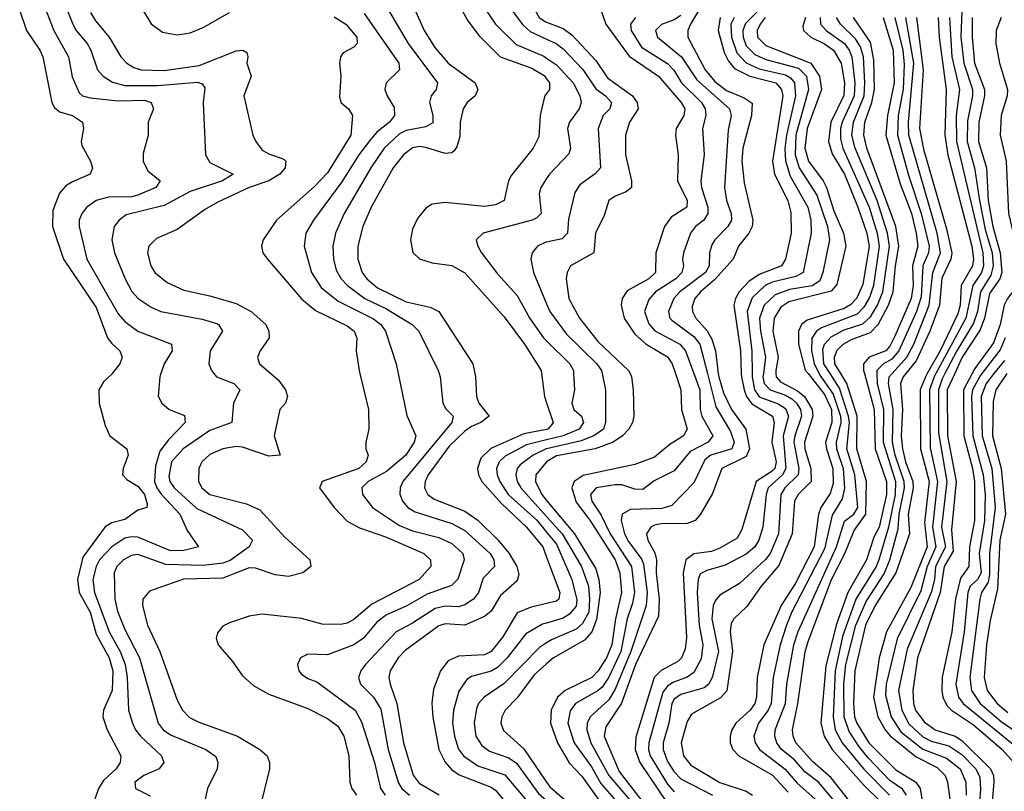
# Model space of a CAD drawing. Header units: inches. Extents: x 990535 to 1117859, y 769386 to 892122.
# Tile 335 of 656: x 1068388 to 1071400, y 788722 to 791083. Entities that reach past the tile are written whole.
import ezdxf

# ---------------------------------------------------------------- set-up
doc = ezdxf.new("R2010")
doc.units = ezdxf.units.IN
doc.header["$MEASUREMENT"] = 0
for name, color, linetype in [('B0768', 7, 'Continuous'), ('B0769', 7, 'Continuous'), ('B0778', 7, 'Continuous'), ('B0779', 7, 'Continuous')]:
    doc.layers.add(name, color=color, linetype=linetype)

msp = doc.modelspace()

# ---------------------------------------------------------------- linework, layer by layer
at = {"layer": 'B0768', "color": 5}
for points, elevation in [([(1068671.1, 790000), (1068670, 789998.5), (1068644.7, 789975.3), (1068630.1, 789950), (1068631, 789910), (1068650, 789841.6), (1068664.5, 789810), (1068715.8, 789770), (1068720.2, 789750), (1068704.5, 789710), (1068702.9, 789690), (1068716.1, 789676.1), (1068750, 789655.9), (1068770.1, 789630), (1068778.7, 789601.3), (1068777.1, 789590), (1068750, 789582.6), (1068710, 789553.1), (1068670, 789543.1), (1068650, 789531.3), (1068582, 789438), (1068565.2, 789370), (1068570, 789330), (1068604.3, 789270), (1068622.4, 789202.4), (1068662.5, 789130), (1068673.7, 789090), (1068671.4, 789030), (1068644.4, 788970), (1068642.8, 788950), (1068655.5, 788910), (1068697.7, 788830), (1068695.9, 788810), (1068683.1, 788790), (1068645, 788755), (1068629, 788730), (1068608.7, 788671.3)], 2620), ([(1068820.2, 790000), (1068816.8, 789990), (1068811.5, 789931.5), (1068823.1, 789910), (1068846, 789890), (1068892.2, 789872.2), (1068894.4, 789850), (1068843, 789797), (1068817, 789763), (1068803.4, 789716.6), (1068800.4, 789670), (1068807.8, 789650), (1068822.3, 789630), (1068877.8, 789570), (1068900.2, 789520.2), (1068935.6, 789470), (1068890, 789458.6), (1068850, 789458), (1068750, 789499.4), (1068730, 789500.9), (1068710, 789496.2), (1068670, 789469.6), (1068632.9, 789430), (1068621.8, 789410), (1068611.9, 789370), (1068617.6, 789330), (1068661.7, 789210), (1068695.9, 789150), (1068711.1, 789110), (1068717.3, 789070), (1068721.6, 788970), (1068733.2, 788930), (1068742.1, 788910), (1068758.1, 788890), (1068821.9, 788830), (1068828.8, 788810), (1068815, 788790), (1068768.2, 788770), (1068740.2, 788750), (1068742.6, 788730), (1068787.7, 788707.7)], 2640), ([(1068982.6, 790000), (1068990.1, 789990.1), (1069043.6, 789970), (1069061.8, 789950), (1069041.9, 789910), (1069036.8, 789850), (1068970, 789825.8), (1068887.9, 789770), (1068852.9, 789730), (1068845, 789685), (1068847.2, 789670), (1068860.4, 789650), (1068930, 789587.6), (1069070, 789522.2), (1069100.5, 789490), (1069090.3, 789470), (1069032, 789428), (1069010, 789419.6), (1068950, 789412.4), (1068835.8, 789415.8), (1068750, 789446.2), (1068730, 789443.1), (1068706.3, 789430), (1068685.6, 789410), (1068677.2, 789390), (1068679.7, 789310), (1068687.3, 789272.7), (1068710, 789217.2), (1068755.1, 789130), (1068811.6, 788930), (1068826.9, 788910), (1068850, 788894.7), (1068957.6, 788850), (1068988.2, 788828.2), (1068994.8, 788810), (1068992.7, 788790), (1068962.9, 788730), (1068949.4, 788670)], 2660), ([(1069156.6, 790000), (1069180, 789980), (1069201.3, 789950), (1069207.3, 789930), (1069200.9, 789910), (1069183.5, 789890), (1069166.6, 789810), (1069185.3, 789750), (1069150, 789747.3), (1069070, 789775.3), (1069050, 789776.5), (1069010, 789769.9), (1068970, 789752.8), (1068945.8, 789730), (1068936.3, 789710), (1068935.7, 789670), (1068945.8, 789650), (1068969.8, 789629.8), (1069081.8, 789601.8), (1069123.1, 789583.1), (1069199.7, 789499.7), (1069276, 789430), (1069279.1, 789410), (1069254.4, 789390), (1069210, 789378.7), (1069170, 789383.9), (1069110, 789404.6), (1069090, 789405.3), (1069010, 789373.6), (1068889.2, 789370.8), (1068785.5, 789334.5), (1068765, 789310), (1068763.6, 789290), (1068779.2, 789230), (1068816.5, 789150), (1068870, 789000.7), (1068886.3, 788970), (1068907.9, 788947.9), (1068933.8, 788933.8), (1069054.8, 788890), (1069122.9, 788850), (1069145.2, 788830), (1069152.7, 788810), (1069151.9, 788790), (1069122.6, 788670)], 2680), ([(1069428.6, 790000), (1069454.8, 789890), (1069455.7, 789830), (1069446.6, 789790), (1069447.1, 789770), (1069454.5, 789750), (1069448.2, 789730), (1069426.1, 789710), (1069313.4, 789670), (1069305.6, 789650), (1069350.6, 789590), (1069390, 789548.6), (1069427.6, 789527.6), (1069510, 789499.2), (1069624.6, 789450), (1069644.8, 789430), (1069645.8, 789410), (1069610.1, 789370), (1069465.5, 789294.5), (1069410, 789247.5), (1069390, 789236.3), (1069370, 789232.4), (1069313.4, 789233.4), (1069250, 789250.9), (1069130, 789264), (1069090, 789257.9), (1069030, 789237.5), (1069010, 789227.6), (1068993.2, 789206.8), (1068989.6, 789190), (1068995.8, 789170), (1069039.4, 789119.4), (1069070, 789075.3), (1069104.6, 789044.6), (1069150, 789018.5), (1069270, 788975.2), (1069330, 788944.4), (1069361.2, 788921.2), (1069379.3, 788890), (1069394.8, 788830), (1069398.4, 788750), (1069404.5, 788730), (1069418.9, 788710)], 2720), ([(1069545.9, 790000), (1069571.9, 789871.9), (1069599.9, 789810), (1069594.9, 789790), (1069569, 789750), (1069510, 789700.6), (1069454.6, 789670), (1069435.1, 789650), (1069436.6, 789630), (1069467.5, 789590), (1069550, 789535.2), (1069590, 789518.9), (1069670, 789498.8), (1069710, 789479.9), (1069744.1, 789450), (1069747.9, 789430), (1069728.8, 789371.2), (1069708.9, 789351.1), (1069634.6, 789325.4), (1069570, 789288.1), (1069510, 789261.6), (1069481.1, 789238.9), (1069439.4, 789190), (1069410, 789169.9), (1069330, 789139.6), (1069270, 789141.6), (1069247.4, 789130), (1069238, 789110), (1069242.6, 789090), (1069250, 789079.7), (1069270, 789066.6), (1069297.1, 789057.1), (1069414.7, 788970), (1069433.9, 788933.9), (1069473.2, 788810), (1069491.4, 788730), (1069506.4, 788710)], 2740), ([(1069671.3, 790000), (1069674.4, 789990), (1069682, 789910), (1069691.9, 789891.9), (1069714, 789870), (1069710.1, 789850), (1069560.3, 789670), (1069551.8, 789650), (1069551, 789631), (1069559.1, 789610), (1069575.5, 789590), (1069597.5, 789577.5), (1069710, 789541.1), (1069750, 789519.4), (1069827.1, 789450), (1069838.4, 789430), (1069840.1, 789410), (1069806.1, 789373.9), (1069791.4, 789330), (1069776.3, 789310), (1069750, 789292.1), (1069730, 789285.8), (1069690, 789288.8), (1069659, 789281), (1069590, 789236.3), (1069539.3, 789210), (1069445.9, 789110), (1069431.9, 789090), (1069425, 789070), (1069430.6, 789050), (1069470, 789009.6), (1069492.8, 788972.8), (1069515.1, 788850), (1069546.5, 788746.5), (1069556.6, 788730), (1069581, 788710)], 2760), ([(1069780.4, 790000), (1069782.6, 789990), (1069785.5, 789930), (1069792.5, 789910), (1069824.6, 789870), (1069798.6, 789850), (1069770, 789838.1), (1069750, 789823.8), (1069701.7, 789778.3), (1069638, 789690), (1069628.5, 789670), (1069626.5, 789650), (1069636.7, 789630), (1069655.8, 789615.8), (1069750, 789579), (1069790, 789552), (1069852.2, 789490), (1069885.1, 789450), (1069908.9, 789410), (1069914.9, 789385.1), (1069910, 789366), (1069858.7, 789321.3), (1069830, 789273.5), (1069810, 789256.8), (1069750, 789229.7), (1069690, 789233.8), (1069670, 789228.1), (1069567.7, 789152.3), (1069546.2, 789130), (1069521.3, 789090), (1069517.4, 789070), (1069521.7, 789050), (1069542.2, 788990), (1069562.4, 788870), (1069591.4, 788771.3), (1069610, 788746.7), (1069670.8, 788710.8)], 2780), ([(1069984.3, 790000), (1069993.6, 789930), (1070000, 789910.5)], 2820), ([(1070000, 789829.3), (1069930, 789815.5), (1069829.3, 789770.7), (1069798.8, 789741.2), (1069788.3, 789710), (1069791.6, 789690), (1069802, 789670), (1069862.3, 789602.3), (1069938.6, 789530), (1069988.3, 789470), (1070000, 789438.6)], 2820), ([(1070000, 789797.2), (1069938.4, 789781.6), (1069872.9, 789747.1), (1069854.4, 789730), (1069846.4, 789710), (1069848.4, 789690), (1069856.6, 789670), (1069882.5, 789630), (1069970, 789551.2), (1070000, 789514.7)], 2840), ([(1070000, 789770.3), (1069998.7, 789770), (1069958.4, 789750), (1069919.2, 789720.8), (1069910.1, 789710), (1069905.8, 789690), (1069910.1, 789670), (1069920.9, 789650), (1070000, 789562.6)], 2860), ([(1070000, 789730.3), (1069999.5, 789730), (1069967.3, 789690), (1069966.3, 789670), (1069985, 789630), (1070000, 789612)], 2880), ([(1070000, 789296.2), (1069950, 789284.2), (1069910, 789268.1), (1069865.7, 789194.3), (1069830, 789149.9), (1069810, 789139.5), (1069730, 789135), (1069699, 789121), (1069675, 789090), (1069654, 789034), (1069648.6, 788991.3), (1069651.5, 788948.6), (1069670.6, 788850), (1069690, 788810.6), (1069708.9, 788788.9), (1069732.2, 788772.2), (1069830, 788734), (1069844.5, 788724.5), (1069904.5, 788650)], 2820), ([(1070000, 789236.7), (1069987.2, 789232.8), (1069936.1, 789203.9), (1069879.5, 789130), (1069850, 789100.4), (1069830, 789089.7), (1069770, 789072.8), (1069755.9, 789064.1), (1069731.5, 789028.5), (1069714.7, 788970), (1069712.2, 788930), (1069718.1, 788890), (1069730.8, 788850.8), (1069745.5, 788830), (1069790, 788799.5), (1069872, 788772), (1069945.4, 788685.4)], 2840), ([(1070000, 789175.9), (1069977.9, 789162.1), (1069870, 789052), (1069809.1, 789010), (1069791.9, 788990), (1069785.4, 788974.6), (1069777.9, 788930), (1069783.9, 788890), (1069801.9, 788861.9), (1069824.9, 788844.9), (1069884.6, 788824.6), (1069908.2, 788808.2), (1069974.7, 788714.7), (1070000, 788693.4)], 2860), ([(1070000, 789112.1), (1069961.5, 789078.5), (1069910, 789008), (1069873.2, 788970), (1069862.7, 788950), (1069859.9, 788930), (1069867.9, 788907.9), (1069930, 788851.8), (1070000, 788749.8)], 2880)]:
    msp.add_lwpolyline(points, dxfattribs=dict(at, elevation=elevation))
at = {"layer": 'B0769', "color": 5}
for points, elevation in [([(1070000, 791387.7), (1069990, 791389.3), (1069910, 791393.3), (1069887.6, 791390), (1069850, 791374.4), (1069801.1, 791338.9), (1069754.9, 791290), (1069729, 791250), (1069717.7, 791210), (1069719, 791170), (1069731.4, 791130), (1069759.3, 791079.3), (1069793.5, 791033.5), (1069858.3, 790970), (1069954.6, 790934.6), (1069992.7, 790912.7), (1070000, 790902.6)], 2820), ([(1070000, 791343.6), (1069990, 791345.4), (1069950, 791347.7), (1069902.7, 791337.3), (1069856.4, 791310), (1069818.3, 791270), (1069798.4, 791230), (1069789.7, 791190), (1069795, 791150), (1069803.2, 791130), (1069843.8, 791070), (1069907.1, 791007.1), (1069991.4, 790971.4), (1070000, 790965.5)], 2840), ([(1070000, 791300.9), (1069970, 791302.9), (1069933.8, 791290), (1069907.8, 791270), (1069878.2, 791230), (1069866.6, 791190), (1069867.4, 791170), (1069880.3, 791130), (1069927.2, 791067.2), (1069950, 791047.2), (1070000, 791023.7)], 2860), ([(1070000, 791253.2), (1069990, 791250.9), (1069970, 791236.9), (1069951.6, 791210), (1069946.7, 791190), (1069954.6, 791130), (1069976.7, 791090), (1069996.9, 791076.9), (1070000, 791075.7)], 2880), ([(1068450, 791161.9), (1068492.8, 791050), (1068537.4, 790970), (1068548.6, 790908.6), (1068570, 790859.8), (1068580.6, 790850), (1068603.9, 790843.9), (1068690, 790834.9), (1068770, 790837.4), (1068790.8, 790830), (1068795.9, 790815.9), (1068797.5, 790810), (1068781.6, 790770), (1068781.6, 790730), (1068766.4, 790673.6), (1068765.8, 790650), (1068780.8, 790620.8), (1068818.5, 790590), (1068804.9, 790570), (1068750, 790545.8), (1068730, 790541.4), (1068659.8, 790540.2), (1068622.7, 790530), (1068594.1, 790510), (1068578.4, 790490), (1068570.6, 790470), (1068570.6, 790450), (1068593.3, 790350), (1068690, 790183.3), (1068710, 790159.8), (1068749.8, 790129.8), (1068852.5, 790090), (1068854.6, 790070), (1068830.1, 790030), (1068820.2, 790000)], 2640), ([(1068519.6, 791150), (1068550.7, 791070), (1068560.8, 791050), (1068595.2, 791010), (1068606.4, 790990), (1068626.6, 790930), (1068643.5, 790910), (1068672.4, 790892.4), (1068710, 790882.3), (1068810, 790882.1), (1068931.8, 790891.8), (1068946.7, 790886.7), (1068955.1, 790875.1), (1068949.4, 790830), (1068956.5, 790670), (1068970, 790645.8), (1069041.1, 790610), (1069008.9, 790590), (1068910, 790557.8), (1068830, 790514.3), (1068714.2, 790485.8), (1068692.3, 790470), (1068677.2, 790450), (1068670.1, 790410), (1068678.7, 790370), (1068710.5, 790290), (1068731.2, 790251.2), (1068750.7, 790230), (1068790, 790203.1), (1068820.3, 790190), (1068946.5, 790166.5), (1068990, 790153.3), (1068996.5, 790150), (1069008.5, 790130), (1068970.9, 790070), (1068967.1, 790030), (1068975, 790010), (1068982.6, 790000)], 2660), ([(1068731.1, 791170), (1068790, 791071.1), (1068825.1, 791045.1), (1068870, 791037.3), (1068910, 791042.6), (1068950, 791059.6), (1069030, 791104.9)], 2720), ([(1069499.8, 791139.8), (1069576.5, 791010), (1069665.7, 790890), (1069662.2, 790870), (1069647.1, 790850), (1069642, 790830), (1069651.7, 790790), (1069652.1, 790767.9), (1069630, 790755.2), (1069570, 790744.2), (1069550, 790734.2), (1069503.3, 790690), (1069462, 790630), (1069380.5, 790490), (1069353.8, 790430), (1069345.8, 790390), (1069347.8, 790350), (1069356.6, 790316.6), (1069372, 790290), (1069390.5, 790270), (1069443.9, 790230), (1069510, 790197.9), (1069588.9, 790150), (1069609.5, 790130), (1069668.2, 790010), (1069671.3, 790000)], 2760), ([(1069589.7, 791130), (1069625.8, 791050), (1069658.1, 790998.1), (1069698.3, 790950), (1069781, 790890), (1069789.6, 790870), (1069781.2, 790850), (1069757.4, 790830), (1069744.6, 790810), (1069735.3, 790770), (1069734.1, 790725.9), (1069725.7, 790694.3), (1069717.6, 790682.4), (1069710, 790675.9), (1069690, 790673.9), (1069630, 790692.4), (1069610, 790694.9), (1069590, 790691), (1069561.8, 790670), (1069530.9, 790630), (1069463.1, 790510), (1069437.9, 790450), (1069422.7, 790390), (1069423, 790350), (1069435.8, 790310), (1069450.5, 790290), (1069482.6, 790262.6), (1069570, 790219.4), (1069643.4, 790203.4), (1069670.3, 790190.3), (1069773.8, 790030), (1069780.4, 790000)], 2780), ([(1068388.4, 791110), (1068409.1, 791050), (1068450, 790990.1), (1068458.8, 790970), (1068487.1, 790830), (1068494.7, 790814.7), (1068510, 790801.6), (1068550.2, 790790), (1068580.5, 790770), (1068583.9, 790750), (1068575.9, 790710), (1068578.3, 790698.3), (1068604.8, 790650), (1068610.7, 790629.3), (1068603.8, 790610), (1068550, 790587), (1068530, 790574.6), (1068510, 790552.5), (1068490, 790498.9), (1068489.1, 790450), (1068522.6, 790350), (1068622.3, 790202.3), (1068657.1, 790110), (1068670, 790091.8), (1068695, 790070), (1068701.5, 790050), (1068694.5, 790030), (1068671.1, 790000)], 2620), ([(1068605, 791105), (1068619.9, 791079.9), (1068662, 791030), (1068697.5, 790970), (1068715.7, 790950), (1068737, 790937), (1068759.5, 790930), (1068830, 790928.2), (1068937.4, 790942.6), (1069050, 790987.8), (1069070.5, 790990.5), (1069082.7, 790982.7), (1069086.6, 790970), (1069083.4, 790950), (1069096.3, 790910), (1069073.4, 790850), (1069101.7, 790730), (1069110.2, 790710), (1069130, 790684.1), (1069150, 790672.5), (1069196.4, 790656.4), (1069202.2, 790650), (1069200.4, 790630), (1069183.5, 790610), (1069150, 790590.4), (1069089.9, 790570.1), (1068994.8, 790525.2), (1068956.8, 790503.2), (1068870, 790440.9), (1068806.4, 790413.6), (1068783.5, 790390), (1068779.5, 790370), (1068789.5, 790330), (1068801.2, 790310), (1068839.2, 790279.2), (1068890, 790255.4), (1068970, 790238.5), (1069050, 790214.2), (1069096.1, 790190), (1069140.9, 790150), (1069150.8, 790130), (1069151.6, 790110), (1069123.8, 790070), (1069115.6, 790050), (1069118.9, 790038.9), (1069121.6, 790030), (1069156.6, 790000)], 2680), ([(1069350, 791092.1), (1069385.9, 791070), (1069419.6, 791030), (1069420.8, 791010), (1069410, 790998.8), (1069378, 790982), (1069369.3, 790970), (1069366.8, 790950), (1069370.1, 790910), (1069366.9, 790846.9), (1069370.2, 790830), (1069393.8, 790810), (1069406.3, 790790), (1069401.3, 790730), (1069330, 790614.7), (1069290, 790572.4), (1069173.9, 790470), (1069133, 790410), (1069127.9, 790390), (1069132.3, 790370), (1069146, 790350), (1069250, 790229.2), (1069293.2, 790193.2), (1069390, 790145.8), (1069411.8, 790130), (1069419.3, 790110), (1069417.9, 790070), (1069426.2, 790010), (1069428.6, 790000)], 2720), ([(1069441.8, 791101.8), (1069547.9, 790950), (1069550.1, 790929.9), (1069509.6, 790890.4), (1069505.1, 790870), (1069512.1, 790850), (1069534.1, 790814.1), (1069534.2, 790790), (1069519.3, 790770), (1069480.5, 790739.5), (1069461.9, 790718.1), (1069425.9, 790670), (1069373.4, 790586.6), (1069287.2, 790470), (1069263.6, 790430), (1069258.5, 790390), (1069280.5, 790310), (1069310, 790263.3), (1069362, 790222), (1069470, 790167.7), (1069493.1, 790150), (1069506.9, 790130), (1069539.8, 790030), (1069545.9, 790000)], 2740), ([(1070000, 790857.6), (1069994.6, 790850), (1069989, 790831), (1069979.8, 790790), (1069975.7, 790724.3), (1069958.3, 790690), (1069892.4, 790607.6), (1069883.4, 790590), (1069870.1, 790530), (1069843.2, 790516.8), (1069810, 790511.4), (1069690, 790523.5), (1069650, 790518.4), (1069630, 790506.2), (1069605.1, 790474.9), (1069590, 790441.7), (1069584, 790410), (1069591, 790371), (1069610.9, 790350.9), (1069650, 790338.8), (1069710, 790331.2), (1069750, 790308.1), (1069870, 790173.8), (1069931.9, 790090), (1069982.9, 790010), (1069984.3, 790000)], 2820), ([(1070000, 790597.4), (1069981.9, 790570), (1069977.3, 790550), (1069983.6, 790490), (1069970, 790476.4), (1069955.2, 790470), (1069806, 790430), (1069784.6, 790410), (1069789.3, 790390), (1069801.2, 790370), (1069850, 790305), (1069910, 790239.2), (1069948.9, 790168.9), (1069990.1, 790110), (1070000, 790100.2)], 2840), ([(1070000, 790402.7), (1069997.8, 790402.2), (1069972.2, 790390), (1069955.9, 790370), (1069951.3, 790350), (1069959.3, 790310), (1070000, 790213.8)], 2860)]:
    msp.add_lwpolyline(points, dxfattribs=dict(at, elevation=elevation))
at = {"layer": 'B0778', "color": 5}
for points, elevation in [([(1070082.6, 790000), (1070085.4, 789950), (1070077.3, 789910), (1070083.3, 789890), (1070106.1, 789870), (1070113, 789850), (1070099.2, 789830), (1070050.8, 789810), (1070000, 789797.2)], 2840), ([(1070169.7, 790000), (1070179.6, 789950), (1070180.3, 789850), (1070173.6, 789830), (1070144.6, 789810), (1070106, 789794), (1070000, 789770.3)], 2860), ([(1070255, 790000), (1070259.5, 789990), (1070264.8, 789950), (1070266.2, 789870), (1070262.5, 789850), (1070251.2, 789830), (1070231.6, 789810), (1070203.1, 789790), (1070148, 789770), (1070030, 789748.3), (1070000, 789730.3)], 2880), ([(1070394.1, 790000), (1070410.7, 789950), (1070412.8, 789890), (1070429.7, 789830), (1070418.1, 789810), (1070376.4, 789783.6), (1070330, 789744), (1070270, 789721.4), (1070112.1, 789687.9), (1070084.4, 789670), (1070077.2, 789650), (1070090, 789606.5), (1070131.9, 789551.9), (1070209.7, 789430), (1070224.3, 789390), (1070228.7, 789330), (1070210.9, 789250), (1070199.7, 789170), (1070182.6, 789130), (1070157.5, 789090), (1070137.7, 789070), (1070056.3, 789030), (1070033, 789010), (1070013.7, 788970), (1070012, 788930), (1070033.6, 788870), (1070069.1, 788809.1), (1070108, 788768), (1070157.5, 788697.5)], 2920), ([(1070450.2, 790000), (1070468.3, 789950), (1070470, 789890), (1070474.7, 789870), (1070508.1, 789810), (1070493.6, 789790), (1070438.6, 789761.4), (1070390, 789702.6), (1070328.6, 789671.4), (1070294.3, 789645.7), (1070270, 789646.5), (1070230, 789659.9), (1070210, 789660.1), (1070151.3, 789650), (1070134, 789630), (1070138.5, 789610), (1070166.5, 789566.5), (1070194, 789510), (1070259, 789410), (1070268.5, 789330), (1070263, 789297), (1070246.3, 789250), (1070226.6, 789150), (1070190, 789070.7), (1070170, 789040.4), (1070157.9, 789030), (1070087.9, 788990), (1070072.2, 788967.9), (1070065.2, 788930), (1070084.4, 788870), (1070137, 788797), (1070165.5, 788745.5), (1070213.9, 788690)], 2940), ([(1070491.8, 790000), (1070517.9, 789897.9), (1070562.7, 789822.7), (1070573.3, 789790), (1070566.1, 789770), (1070502.5, 789750), (1070483.4, 789736.6), (1070450, 789665.9), (1070383.1, 789596.9), (1070352.3, 789587.7), (1070256, 789584), (1070230.6, 789569.4), (1070228.4, 789550), (1070237.9, 789510), (1070250, 789486.4), (1070291.6, 789431.6), (1070296.7, 789416.7), (1070306.9, 789330), (1070304.1, 789290), (1070257.5, 789150), (1070210, 789034.4), (1070190, 789001.7), (1070132.8, 788950), (1070124.2, 788930), (1070122.9, 788910), (1070135.6, 788870), (1070190.2, 788770), (1070275.7, 788670)], 2960), ([(1070524.9, 790000), (1070526.2, 789990), (1070540.9, 789940.9), (1070565.2, 789890), (1070608.9, 789830), (1070620.3, 789770), (1070610, 789746.3), (1070536.2, 789710), (1070507.3, 789632.7), (1070470.9, 789570), (1070453.7, 789550), (1070430, 789541.7), (1070350, 789540.7), (1070330, 789536.1), (1070318.3, 789530), (1070305.4, 789510), (1070309, 789490), (1070331.1, 789451.1), (1070336.1, 789430), (1070335.2, 789390), (1070344.1, 789310), (1070342.3, 789257.7), (1070271.5, 789110), (1070228.9, 788991.1), (1070180.9, 788919.1), (1070176.2, 788890), (1070222.2, 788782.2), (1070308.5, 788670)], 2980), ([(1070595.1, 790000), (1070595.5, 789990), (1070604, 789950), (1070611.2, 789930), (1070627.4, 789907.4), (1070690.9, 789870), (1070695.8, 789850), (1070689, 789790), (1070702, 789730), (1070697.4, 789710), (1070690, 789701.7), (1070640.7, 789670), (1070597.1, 789522.9), (1070583.1, 789496.9), (1070530, 789465.4), (1070504.1, 789455.9), (1070450, 789448.7), (1070425.8, 789430), (1070417.1, 789390), (1070428, 789192), (1070423.6, 789156.4), (1070412.1, 789130), (1070401.5, 789118.5), (1070350, 789091.3), (1070328.9, 789070), (1070272.5, 788887.5), (1070270.4, 788850), (1070285.3, 788810), (1070370, 788684.3)], 3020), ([(1070628.2, 790000), (1070628.3, 789990), (1070635.7, 789950), (1070650, 789928.9), (1070708, 789908), (1070730, 789893.1), (1070739.9, 789870), (1070723.8, 789810), (1070731.6, 789710), (1070720.9, 789690), (1070677.9, 789650), (1070671.7, 789630), (1070660.9, 789530), (1070648.8, 789490), (1070636.7, 789470), (1070610, 789447.7), (1070546.4, 789413.6), (1070490, 789397.9), (1070470, 789387.1), (1070463.2, 789370), (1070460.8, 789330), (1070466, 789230), (1070477.7, 789170), (1070472.5, 789127.5), (1070450, 789085), (1070429.4, 789070.6), (1070385.8, 789054.2), (1070370, 789043.3), (1070355.2, 789024.8), (1070312, 788870), (1070311.1, 788850), (1070316.5, 788830), (1070370, 788743.1), (1070390, 788720.4)], 3040), ([(1070662.7, 790000), (1070661.2, 789990), (1070665.5, 789970), (1070684, 789950), (1070730, 789934.5), (1070750, 789923), (1070764.5, 789910), (1070776.1, 789890), (1070779, 789870), (1070758.7, 789810), (1070756.3, 789790), (1070771.7, 789710), (1070769.5, 789690), (1070728, 789650), (1070716, 789630), (1070708.8, 789510), (1070683.4, 789450), (1070669, 789431), (1070590, 789357.4), (1070530, 789322.3), (1070515.3, 789304.7), (1070509.6, 789290.4), (1070505.6, 789250), (1070525.2, 789150), (1070507.3, 789072.7), (1070496.1, 789050), (1070481.7, 789038.3), (1070410, 789017.8), (1070390, 789003.5), (1070382.4, 788990), (1070373.7, 788930), (1070356.1, 788870), (1070356, 788850), (1070370, 788812.7), (1070390, 788780.8), (1070410, 788760.2), (1070507.2, 788710)], 3060), ([(1070701, 790000), (1070701.5, 789990), (1070715.2, 789975.2), (1070767.3, 789947.3), (1070788.4, 789930), (1070812, 789890), (1070814.1, 789870), (1070788.3, 789790), (1070789.9, 789770), (1070807.6, 789710), (1070808.6, 789670), (1070769.5, 789630), (1070758.1, 789610), (1070750.4, 789510), (1070710, 789412.4), (1070655.6, 789350), (1070612.5, 789287.5), (1070572.5, 789250), (1070564.4, 789235.6), (1070561.3, 789210), (1070568.8, 789150), (1070550.6, 789029.4), (1070531.9, 789008.1), (1070442.6, 788957.4), (1070430, 788935.3), (1070411.1, 788870), (1070418.4, 788830), (1070441.3, 788801.3), (1070530, 788748.3), (1070610, 788722.5), (1070629.2, 788710)], 3080), ([(1070799.5, 790000), (1070850, 789936.3), (1070871.1, 789890), (1070872.2, 789850), (1070853.3, 789790), (1070855.4, 789770), (1070875.6, 789710), (1070876.1, 789663.9), (1070866.8, 789633.2), (1070838.6, 789590), (1070831.9, 789570), (1070818.1, 789470), (1070760.9, 789359.1), (1070717.4, 789290), (1070663.9, 789170), (1070643.4, 789070), (1070641.5, 789010), (1070636.6, 788990), (1070622.5, 788970), (1070578.8, 788930), (1070566.7, 788910), (1070561.5, 788890), (1070561.3, 788870), (1070569.7, 788850), (1070587.8, 788830), (1070691.1, 788771.1), (1070738.9, 788718.9)], 3120), ([(1070833.5, 790000), (1070835.7, 789995.7), (1070876.7, 789936.7), (1070899, 789870), (1070899.6, 789850), (1070885.7, 789790), (1070886.9, 789770), (1070907.1, 789710), (1070910.7, 789649.3), (1070903.3, 789616.7), (1070873.4, 789566.7), (1070850, 789463.3), (1070749.5, 789270.5), (1070733.3, 789230), (1070714.2, 789170), (1070692.8, 789070), (1070686.4, 788990), (1070677.4, 788970), (1070648.2, 788930), (1070633.9, 788890), (1070637.7, 788870), (1070651.1, 788850), (1070729.9, 788789.9), (1070766.5, 788746.5), (1070829.8, 788690)], 3140), ([(1070881, 788690), (1070831.5, 788750), (1070790, 788781), (1070757.5, 788817.5), (1070718.2, 788850), (1070703.7, 788870), (1070697.4, 788890), (1070698.6, 788910), (1070730.6, 788990), (1070734.9, 789050), (1070756.1, 789170), (1070768.8, 789211.2), (1070886, 789470), (1070911.1, 789548.9), (1070939.2, 789570), (1070952, 789590), (1070942.6, 789690), (1070918.3, 789770), (1070925.8, 789850), (1070923.4, 789870), (1070895.3, 789955.3), (1070867, 790000)], 3160), ([(1070927.4, 788690), (1070870, 788763.2), (1070812.8, 788812.8), (1070762.4, 788870), (1070753.5, 788890), (1070752.2, 788910), (1070768.7, 788990), (1070791, 789149), (1070800.1, 789179.9), (1070871.5, 789370), (1070911.7, 789450), (1070940, 789520), (1070976.4, 789570), (1070978.3, 789670), (1070948.7, 789770), (1070949.8, 789870), (1070918.5, 789970), (1070900, 790000)], 3180), ([(1070971.6, 790000), (1071001.3, 789890), (1071004.6, 789770), (1071039, 789670), (1071039.3, 789630), (1071016.6, 789530), (1071001, 789499), (1070978.5, 789430), (1070920.6, 789330), (1070886.3, 789233.7), (1070854.2, 789105.8), (1070838.9, 788930), (1070848.6, 788890), (1070872.8, 788850), (1070970, 788740.2), (1071021.3, 788690)], 3220), ([(1071010.1, 790000), (1071011, 789970), (1071030.5, 789890), (1071029.5, 789790), (1071066.6, 789670), (1071066, 789630), (1071045, 789530), (1071016.1, 789430), (1071008.1, 789410), (1070945.9, 789310), (1070904.9, 789195.1), (1070881.9, 789090), (1070876.2, 788950), (1070882.2, 788910), (1070903.6, 788870), (1070970, 788789), (1071048.6, 788710)], 3240), ([(1071100.1, 788710), (1071088.1, 788728.1), (1071050, 788754.4), (1070983.8, 788823.8), (1070956.5, 788856.5), (1070925.1, 788905.1), (1070909.9, 788950), (1070908.9, 789050), (1070914.5, 789110), (1070945.2, 789230), (1070977, 789303), (1071032.6, 789387.4), (1071049.9, 789430), (1071075.2, 789524.8), (1071078.5, 789570), (1071094.7, 789650), (1071093.5, 789670), (1071066.2, 789750), (1071057.9, 789790), (1071059.7, 789890), (1071045.5, 789970), (1071047.1, 789990), (1071056.2, 790000)], 3260), ([(1071098.5, 790000), (1071090.4, 789990), (1071081.9, 789970), (1071087.8, 789890), (1071084.5, 789810), (1071087.9, 789770), (1071097.3, 789730), (1071120.1, 789670), (1071120.7, 789650), (1071105.9, 789570), (1071109.3, 789510), (1071067.6, 789390), (1071005.2, 789290), (1070975, 789230), (1070942.1, 789090), (1070938.1, 788990), (1070941.9, 788950), (1070948.7, 788930), (1070985.2, 788870), (1071067.7, 788787.7), (1071129.4, 788750), (1071142.3, 788730), (1071158.6, 788630)], 3280), ([(1071164.1, 790000), (1071158.5, 789990), (1071142.8, 789950), (1071142.9, 789770), (1071169.8, 789670), (1071155.8, 789544.2), (1071163.6, 789470), (1071114.1, 789345.9), (1071039.8, 789210), (1071017.2, 789130), (1071000, 789010), (1071013.3, 788950), (1071034.8, 788910), (1071051, 788891), (1071130, 788827), (1071194.4, 788794.4), (1071218.8, 788770), (1071226.2, 788750), (1071234.2, 788690)], 3320), ([(1071190.5, 790000), (1071185.1, 789990), (1071171.1, 789950), (1071173.2, 789773.2), (1071195.7, 789670), (1071179.6, 789530), (1071190.5, 789470), (1071163.8, 789410), (1071144.7, 789335.3), (1071071.9, 789188.1), (1071038.4, 789050), (1071036, 789016), (1071053.8, 788950), (1071083.7, 788903.7), (1071150, 788850.8), (1071222.7, 788822.7), (1071264.5, 788790), (1071282.1, 788750), (1071282.9, 788710)], 3340), ([(1071218.1, 790000), (1071210, 789984.2), (1071198.3, 789950), (1071198.5, 789818.5), (1071224, 789670), (1071207.1, 789530), (1071219.3, 789470), (1071189.4, 789410), (1071185.8, 789370), (1071176, 789330), (1071103, 789157), (1071076.4, 789030), (1071086.2, 788970), (1071107.9, 788927.9), (1071150, 788888.7), (1071175.6, 788875.6), (1071230, 788860.6), (1071270, 788834.5), (1071312.7, 788790), (1071324.5, 788764.5), (1071327.2, 788727.2), (1071323.6, 788690)], 3360), ([(1071248, 790000), (1071224.9, 789950), (1071225.9, 789810), (1071252.8, 789670), (1071238, 789522), (1071243.3, 789456.7), (1071215.8, 789410), (1071203.2, 789330), (1071134.2, 789130), (1071119.4, 789030), (1071121.8, 788990), (1071128.2, 788970), (1071154.2, 788934.2), (1071187.9, 788910), (1071249.6, 788890), (1071270, 788877.1), (1071357, 788790), (1071366.6, 788770), (1071368, 788750), (1071362.2, 788690)], 3380), ([(1071301.8, 790000), (1071275.2, 789950), (1071276.3, 789810), (1071302.7, 789710), (1071308.8, 789670), (1071308.2, 789550), (1071292.7, 789470), (1071291.4, 789410), (1071265.8, 789374.2), (1071250.6, 789310.6), (1071239.6, 789210), (1071209.3, 789070.7), (1071208.1, 789030), (1071211.2, 789010), (1071224.2, 788984.2), (1071238.5, 788970), (1071305.4, 788925.4), (1071393.5, 788850), (1071446.1, 788790)], 3420), ([(1071331, 790000), (1071326.3, 789993.7), (1071301.9, 789950), (1071298.9, 789930), (1071303.2, 789810), (1071335.4, 789690), (1071341, 789630), (1071339.4, 789550), (1071322.5, 789450), (1071329.3, 789390), (1071317.3, 789370), (1071295.3, 789350), (1071287.6, 789330), (1071277.1, 789210), (1071251.6, 789050), (1071259.4, 789010), (1071274.1, 788990), (1071446.3, 788850)], 3440), ([(1071368, 790000), (1071344.4, 789970), (1071329.2, 789930), (1071332.1, 789810), (1071361.7, 789710), (1071371.9, 789590), (1071353.9, 789450), (1071354.8, 789385.1), (1071350, 789361.8), (1071330.3, 789330), (1071324.3, 789310), (1071294.3, 789070), (1071299, 789030), (1071325.7, 788990), (1071390, 788935.3), (1071485.1, 788870)], 3460), ([(1071407.4, 790000), (1071374, 789950), (1071365.7, 789914.3), (1071363.7, 789810), (1071390, 789710), (1071403.5, 789570), (1071386.4, 789490), (1071378.9, 789341.1), (1071355.9, 789244.1), (1071345.3, 789170), (1071338.5, 789070), (1071346.9, 789030), (1071377.7, 788990), (1071410, 788962.9)], 3480), ([(1070000, 789910.5), (1070019.7, 789850), (1070015.9, 789844.1), (1070003.8, 789830), (1070000, 789829.3)], 2820), ([(1070000, 789612), (1070085.3, 789510), (1070150, 789402.5), (1070159.6, 789370), (1070163.2, 789330), (1070152.6, 789247.4), (1070138, 789210), (1070115.6, 789184.4), (1070020.5, 789130), (1070000, 789112.1)], 2880), ([(1070000, 789562.6), (1070047.6, 789510), (1070106.5, 789410), (1070128.4, 789350), (1070131.5, 789310), (1070128.5, 789270), (1070110, 789235.2), (1070090, 789217.9), (1070014.9, 789185.1), (1070000, 789175.9)], 2860), ([(1070000, 789514.7), (1070030, 789478.2), (1070077, 789370), (1070092.6, 789307.4), (1070090, 789287.8), (1070070, 789263.7), (1070050, 789251.6), (1070000, 789236.7)], 2840), ([(1070000, 789438.6), (1070040.4, 789330), (1070037, 789310), (1070030, 789303.4), (1070000, 789296.2)], 2820), ([(1070000, 788749.8), (1070010, 788735.2), (1070055.5, 788695.5), (1070124.2, 788624.2), (1070171.5, 788590), (1070182, 788570), (1070164.6, 788555.4), (1070110, 788556.1), (1070000, 788546.2)], 2880)]:
    msp.add_lwpolyline(points, dxfattribs=dict(at, elevation=elevation))
at = {"layer": 'B0779', "color": 5}
for points, elevation in [([(1070167.2, 791110), (1070180.8, 791070), (1070251.9, 790971.9), (1070341.8, 790910), (1070411.6, 790830), (1070422.5, 790810), (1070419.2, 790790), (1070396.2, 790750), (1070394, 790730), (1070402.4, 790670), (1070399.7, 790590), (1070430.1, 790530), (1070429, 790510), (1070381.2, 790478.8), (1070360.8, 790450), (1070333.6, 790370), (1070332.6, 790310), (1070312.2, 790290), (1070246.2, 790253.8), (1070231.3, 790230), (1070228.3, 790210), (1070237.4, 790170), (1070270, 790121.2), (1070304.3, 790090), (1070370, 790051.4), (1070384.2, 790030), (1070394.1, 790000)], 2920), ([(1070272.2, 791090), (1070256, 791070), (1070258.1, 791050), (1070290, 790999), (1070370, 790949.4), (1070388.5, 790928.5), (1070411.9, 790890), (1070473.7, 790830), (1070485.2, 790810), (1070486.6, 790790), (1070476.6, 790750), (1070482.1, 790670), (1070471.9, 790590), (1070473.7, 790570), (1070493.4, 790510), (1070493.2, 790490), (1070481, 790470), (1070455.7, 790450), (1070439.7, 790430), (1070418.7, 790370), (1070415.5, 790350), (1070418.8, 790330), (1070413.9, 790310), (1070395, 790290), (1070332.8, 790250), (1070312.6, 790227.4), (1070299.3, 790190), (1070312.2, 790152.2), (1070330.5, 790130.5), (1070407, 790090), (1070425, 790070), (1070450.2, 790000)], 2940), ([(1070410, 791095.8), (1070390, 791082.9), (1070351.4, 791068.6), (1070332.4, 791050), (1070338.5, 791030), (1070412.9, 790970), (1070459.3, 790899.3), (1070559, 790810), (1070564.4, 790790), (1070554.7, 790745.3), (1070544, 790570), (1070550.1, 790530), (1070564.6, 790490), (1070564.9, 790470), (1070554.1, 790450), (1070514.3, 790410), (1070505.4, 790394.6), (1070498.5, 790370), (1070497, 790330), (1070485.3, 790310), (1070407.1, 790250), (1070389, 790230), (1070372.3, 790190), (1070377, 790170), (1070383.2, 790163.2), (1070450, 790114.1), (1070468.8, 790090), (1070491.8, 790000)], 2960), ([(1070464.2, 791110), (1070439.8, 791070), (1070431.8, 791050), (1070431.7, 791030), (1070484.8, 790930), (1070514.6, 790894.6), (1070550, 790866.8), (1070604.1, 790844.1), (1070628.3, 790828.3), (1070626.6, 790790), (1070599.6, 790690), (1070596.9, 790650), (1070603.6, 790583.6), (1070631, 790470), (1070629, 790450), (1070618.5, 790430), (1070586.3, 790390), (1070570.8, 790350), (1070513.4, 790286.6), (1070470.7, 790250), (1070453.6, 790230), (1070445.3, 790205.3), (1070445.7, 790190), (1070456.5, 790170), (1070490.5, 790130.5), (1070505.5, 790105.5), (1070516, 790070), (1070524.9, 790000)], 2980), ([(1070530.4, 791090), (1070524.9, 791050), (1070543.2, 790983.2), (1070555.9, 790955.9), (1070574.4, 790934.4), (1070621.9, 790910), (1070701.1, 790890), (1070718.6, 790870), (1070722.6, 790850), (1070690.7, 790650), (1070697.1, 790610), (1070737.8, 790530), (1070746.7, 790493.3), (1070748.3, 790430), (1070730.7, 790350), (1070718.2, 790330), (1070650, 790303), (1070617.9, 790282.1), (1070588.7, 790250), (1070577.2, 790230), (1070572.2, 790210), (1070592.9, 790070), (1070595.1, 790000)], 3020), ([(1070573.5, 791090), (1070563.5, 791070), (1070564.9, 791030), (1070581.7, 790981.7), (1070610, 790951.1), (1070650, 790932.4), (1070730, 790914.9), (1070745.6, 790905.6), (1070757.8, 790890), (1070761.2, 790850), (1070733.2, 790730), (1070728.7, 790688.7), (1070730.8, 790650.8), (1070744.8, 790604.8), (1070798.5, 790510), (1070807.8, 790470), (1070809.2, 790430), (1070784.3, 790310), (1070762.2, 790297.8), (1070690, 790279.8), (1070667.9, 790270), (1070628.1, 790231.9), (1070613.5, 790190), (1070627.6, 790070), (1070628.2, 790000)], 3040), ([(1070647.3, 791110), (1070607.9, 791072.1), (1070600.1, 791050), (1070600.7, 791030), (1070610, 791003.7), (1070636.6, 790976.6), (1070670, 790961.4), (1070770, 790934.5), (1070794.2, 790910), (1070801.2, 790870), (1070761.9, 790730), (1070760.4, 790670), (1070772.2, 790630), (1070826.5, 790546.5), (1070858.5, 790450), (1070865.1, 790410), (1070845, 790310), (1070835.5, 790284.5), (1070811.7, 790268.3), (1070742.4, 790257.6), (1070698.9, 790241.2), (1070664.8, 790210), (1070651.2, 790170), (1070653.6, 790130), (1070669.8, 790050), (1070662.7, 790000)], 3060), ([(1070668.5, 791090), (1070652.7, 791070), (1070644.1, 791050), (1070645.1, 791030), (1070670, 791004.6), (1070808.2, 790950), (1070834.2, 790910), (1070840.1, 790870), (1070796.6, 790750), (1070789.8, 790689.7), (1070800.8, 790650), (1070845.7, 790590), (1070855.5, 790570), (1070878.3, 790498.3), (1070908, 790430), (1070915.5, 790390), (1070887, 790273), (1070870, 790252.2), (1070740.3, 790219.7), (1070716.6, 790203.3), (1070696.3, 790170), (1070691.7, 790130), (1070707.9, 790050), (1070700.4, 790010), (1070701, 790000)], 3080), ([(1070791.2, 791090), (1070783.3, 791063.3), (1070785.6, 791050), (1070807.5, 791030), (1070850, 791009.4), (1070877.1, 790990), (1070900.7, 790950), (1070911.4, 790890), (1070908.6, 790851.4), (1070869.3, 790770), (1070861.5, 790710), (1070873.2, 790673.2), (1070910.5, 790610.5), (1070951.8, 790510), (1070979.2, 790430), (1070986.1, 790390), (1070967.1, 790272.9), (1070947.9, 790230), (1070929.7, 790210.3), (1070910, 790199), (1070796.3, 790163.7), (1070779.9, 790150), (1070769.8, 790130), (1070770.2, 790090), (1070790.8, 790010.8), (1070799.5, 790000)], 3120), ([(1070836.3, 791090), (1070837.6, 791070), (1070854.5, 791050), (1070910.7, 791010.7), (1070925.6, 790990), (1070933.3, 790970), (1070942.4, 790890), (1070940.5, 790850), (1070903.6, 790770), (1070898.4, 790750), (1070898.7, 790718.7), (1070906.3, 790690), (1070986, 790510), (1071010.5, 790430), (1071017, 790390), (1071000.1, 790270), (1070987.4, 790232.6), (1070970, 790203.5), (1070950, 790182.5), (1070840.2, 790139.8), (1070825.4, 790130), (1070811.2, 790108.8), (1070809.7, 790070.3), (1070818.3, 790030), (1070833.5, 790000)], 3140), ([(1070867, 790000), (1070848, 790030), (1070845, 790075), (1070850, 790090.7), (1070870, 790113.1), (1070910, 790134.2), (1070967.4, 790152.6), (1070990, 790173.6), (1071011.8, 790210), (1071028.1, 790250), (1071048.6, 790390), (1071042.1, 790430), (1071010.4, 790530), (1070943.6, 790690), (1070933.4, 790730), (1070938.2, 790770), (1070970.9, 790850), (1070973, 790890), (1070968.7, 790970), (1070960.1, 790999.9), (1070945, 791025), (1070898.7, 791070), (1070886.5, 791090)], 3160), ([(1070900, 790000), (1070881.4, 790030), (1070880.2, 790050), (1070888.6, 790071.4), (1070907.2, 790090), (1070934.3, 790105.7), (1070990, 790126.3), (1071013.5, 790150), (1071045.9, 790210), (1071059.8, 790250), (1071066.7, 790330), (1071077.5, 790390), (1071067.5, 790450), (1070979.2, 790690), (1070969.7, 790730), (1070973.5, 790770), (1070994.5, 790830), (1071002.3, 790870), (1071000.7, 790960.7), (1070990, 791014.2), (1070938.3, 791090)], 3180), ([(1071028.8, 791090), (1071059.3, 790990), (1071062.5, 790890), (1071042.3, 790790), (1071037.5, 790730), (1071081.1, 790581.1), (1071115.6, 790490), (1071130.2, 790429.8), (1071134.8, 790390), (1071118.5, 790330), (1071120.6, 790270), (1071115.1, 790230), (1071065.1, 790114.9), (1071050, 790084.1), (1071037.5, 790070), (1070986.4, 790050), (1070968.6, 790030), (1070968.9, 790010), (1070971.6, 790000)], 3220), ([(1071065.2, 791090), (1071089.7, 790990), (1071093.5, 790946.6), (1071090.5, 790870.5), (1071075, 790790), (1071072.7, 790730), (1071107, 790607), (1071145.8, 790490), (1071170, 790390), (1071168.3, 790370), (1071150.3, 790329.7), (1071145.1, 790234.9), (1071131.3, 790190), (1071077.3, 790070), (1071055.5, 790044.5), (1071030.1, 790030), (1071009.8, 790010), (1071010.1, 790000)], 3240), ([(1071056.2, 790000), (1071101.5, 790050), (1071122.8, 790090), (1071170.2, 790210), (1071180.9, 790310), (1071204.8, 790370), (1071194.3, 790430), (1071107.8, 790730), (1071106.5, 790770), (1071122.8, 790950), (1071098.5, 791090)], 3260), ([(1071131.3, 791090), (1071152, 790930), (1071140.5, 790750), (1071152.6, 790687.4), (1071222.8, 790442.8), (1071239.3, 790370), (1071236.5, 790350), (1071208.3, 790291.7), (1071201.5, 790210), (1071171.9, 790130), (1071130, 790039.4), (1071098.5, 790000)], 3280), ([(1071197.2, 791090), (1071200, 791030), (1071221.4, 790870), (1071217.4, 790730), (1071226.7, 790670), (1071299.9, 790390), (1071305.8, 790350), (1071302.7, 790330), (1071268.1, 790270), (1071265.1, 790210), (1071257.1, 790182.9), (1071203.2, 790070), (1071164.1, 790000)], 3320), ([(1071231.6, 791090), (1071239.4, 790970), (1071262.2, 790870), (1071252.3, 790790), (1071253.1, 790710), (1071334.2, 790370), (1071336.1, 790330), (1071329.7, 790310), (1071303.7, 790270), (1071282.4, 790170), (1071190.5, 790000)], 3340), ([(1071269.3, 791110), (1071266.8, 791030), (1071275.5, 790950), (1071302, 790870), (1071302.2, 790850), (1071286.6, 790773.4), (1071285.7, 790710), (1071308.9, 790630), (1071323.4, 790530), (1071340.9, 790440.9), (1071362.2, 790370), (1071366, 790330), (1071358.9, 790301.1), (1071327.1, 790250), (1071317.3, 790190), (1071305.3, 790154.7), (1071254.1, 790070), (1071218.1, 790000)], 3360), ([(1071301.4, 791090), (1071300.9, 791030), (1071309, 790950), (1071338.8, 790870), (1071338.9, 790850), (1071322.1, 790770), (1071321.2, 790710), (1071345.7, 790630), (1071350.7, 790530), (1071364.3, 790450), (1071387.4, 790370), (1071391.9, 790310), (1071386.4, 790290), (1071354.4, 790245.6), (1071339.4, 790170), (1071325.5, 790134.5), (1071271, 790050), (1071248, 790000)], 3380), ([(1071390, 791090.4), (1071374.9, 791050), (1071374.2, 791010), (1071384.8, 790950), (1071409.9, 790870), (1071408.8, 790850), (1071389.8, 790789.9), (1071386.7, 790730), (1071405.5, 790650), (1071412.9, 790490), (1071441.1, 790370), (1071444, 790290), (1071435.8, 790264.2), (1071409.2, 790230), (1071399.4, 790210), (1071387.1, 790150), (1071366.1, 790093.9), (1071310, 790015.5), (1071301.8, 790000)], 3420), ([(1070000, 791075.7), (1070050, 791056), (1070077, 791037), (1070150, 790958.9), (1070185.6, 790905.6), (1070262.3, 790850), (1070277, 790830), (1070280.1, 790810), (1070253.2, 790770), (1070241.3, 790730), (1070241.2, 790670), (1070259.7, 790590), (1070259.6, 790570), (1070243.6, 790556.4), (1070210, 790543.2), (1070190.1, 790530), (1070175.8, 790484.2), (1070149.7, 790430.3), (1070144.4, 790370), (1070072.9, 790330), (1070062.4, 790310), (1070059.8, 790290), (1070068, 790230), (1070100.7, 790170), (1070157.1, 790097.1), (1070250.5, 790010), (1070255, 790000)], 2880), ([(1070000, 791023.7), (1070029, 791010), (1070050, 790993.9), (1070111, 790931), (1070150, 790872), (1070180.4, 790850), (1070198, 790830), (1070193.2, 790810), (1070173.3, 790790), (1070157.5, 790750), (1070164.5, 790630), (1070148.6, 790611.4), (1070101.9, 790578.1), (1070085.9, 790554.1), (1070067.1, 790472.9), (1070064.2, 790430), (1070047.4, 790412.6), (1070000, 790402.7)], 2860), ([(1070000, 790965.5), (1070030, 790945.1), (1070080.9, 790890), (1070101.6, 790850), (1070105.2, 790830), (1070099.1, 790810), (1070070.1, 790770), (1070064.2, 790750), (1070073.3, 790690), (1070067.6, 790672.4), (1070008.3, 790610), (1070000, 790597.4)], 2840), ([(1070000, 790902.6), (1070009.1, 790890), (1070008.8, 790870), (1070000, 790857.6)], 2820), ([(1070000, 790213.8), (1070010.1, 790190), (1070061.1, 790121.1), (1070153.5, 790030), (1070167.7, 790010), (1070169.7, 790000)], 2860), ([(1070000, 790100.2), (1070071, 790030), (1070082, 790010), (1070082.6, 790000)], 2840), ([(1071402.3, 790110), (1071386.7, 790073.3), (1071331, 790000)], 3440), ([(1071399.8, 790040.2), (1071368, 790000)], 3460)]:
    msp.add_lwpolyline(points, dxfattribs=dict(at, elevation=elevation))

doc.saveas('drawing.dxf')
